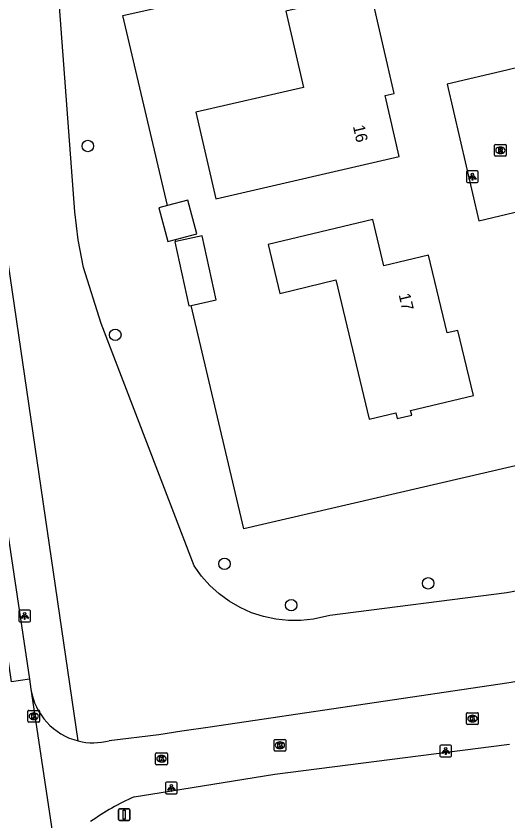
# Model space of a CAD drawing. Extents: x 162026 to 163499, y 387297 to 388169.
# Drawn here: x 162958.1 to 163000.1, y 387428.6 to 387497.2 of the extents above; entities that cross this region are included whole.
import ezdxf

# ---------------------------------------------------------------- set-up
doc = ezdxf.new("R2010")
doc.units = 0
for name, color, linetype in [('IMGEO_Boom', 7, 'Continuous'), ('IMGEO_Groenvoorziening', 7, 'Continuous'), ('IMGEO_Kolk', 7, 'Continuous'), ('IMGEO_Lichtpunt', 7, 'Continuous'), ('IMGEO_Pand', 7, 'Continuous'), ('IMGEO_Pand_nummerreeks', 7, 'Continuous'), ('IMGEO_Rijbaan_lokaal_gesloten', 7, 'Continuous'), ('IMGEO_Rijbaan_lokaal_open', 7, 'Continuous'), ('IMGEO_Rioolput', 7, 'Continuous'), ('IMGEO_Verkeersbordpaal', 7, 'Continuous'), ('IMGEO_Voetpad_open', 7, 'Continuous')]:
    doc.layers.add(name, color=color, linetype=linetype)

msp = doc.modelspace()

# ---------------------------------------------------------------- linework, layer by layer
at = {"layer": 'IMGEO_Boom'}
for centre in [(162964.236, 387486.152), (162966.578, 387470.04), (162975.893, 387450.498), (162993.28, 387448.831), (162981.594, 387446.975)]:
    msp.add_circle(centre, 0.489, dxfattribs=at)
at = {"layer": 'IMGEO_Groenvoorziening'}
for points in [[(162971.029, 387481.079), (162967.214, 387497.295), (162979.211, 387500), (162992.142, 387502.916)], [(163019.909, 387451.102), (163017.964, 387451.214), (163016.176, 387451.073), (163000, 387448.033), (162984.887, 387446.086), (162983.485, 387445.765), (162982.418, 387445.655), (162981.346, 387445.657), (162980.279, 387445.772), (162979.231, 387445.997), (162978.212, 387446.33), (162977.233, 387446.769), (162976.305, 387447.307), (162975.439, 387447.939), (162974.643, 387448.659), (162973.928, 387449.457), (162973.299, 387450.326), (162965.365, 387471.001), (162963.864, 387475.789), (162963.399, 387478.142), (162963.125, 387480.532), (162961.682, 387500)], [(162971.753, 387478.003), (162971.714, 387478.171)], [(163019.422, 387457.676), (163003.726, 387453.942), (163002.459, 387459.248), (163000, 387458.68), (162977.552, 387453.496), (162973.043, 387472.549)]]:
    msp.add_lwpolyline(points, dxfattribs=at)
at = {"layer": 'IMGEO_Kolk'}
for p, q in [((162959.123, 387437.07), (162959.123, 387437.922)), ((162959.198, 387437.996), (162960.05, 387437.996)), ((162959.611, 387437.776), (162959.636, 387437.776)), ((162960.124, 387437.922), (162960.124, 387437.07)), ((162996.554, 387436.87), (162996.554, 387437.722)), ((162996.629, 387437.796), (162997.481, 387437.796)), ((162997.555, 387437.722), (162997.555, 387436.87)), ((162960.05, 387436.996), (162959.198, 387436.996)), ((162959.634, 387437.216), (162959.609, 387437.216)), ((162997.065, 387437.016), (162997.04, 387437.016)), ((162997.042, 387437.576), (162997.067, 387437.576)), ((162997.481, 387436.796), (162996.629, 387436.796)), ((162980.128, 387434.59), (162980.128, 387435.442)), ((162980.203, 387435.516), (162981.055, 387435.516)), ((162980.616, 387435.296), (162980.641, 387435.296)), ((162981.129, 387435.442), (162981.129, 387434.59)), ((162970.023, 387433.434), (162970.023, 387434.286)), ((162970.098, 387434.36), (162970.95, 387434.36)), ((162971.024, 387434.286), (162971.024, 387433.434)), ((162981.055, 387434.516), (162980.203, 387434.516)), ((162980.639, 387434.736), (162980.614, 387434.736)), ((162970.534, 387433.58), (162970.509, 387433.58)), ((162970.511, 387434.14), (162970.536, 387434.14)), ((162970.95, 387433.36), (162970.098, 387433.36))]:
    msp.add_line(p, q, dxfattribs=at)
for points in [[(162959.123, 387437.07), (162959.123, 387437.922)], [(162959.198, 387437.996), (162960.05, 387437.996)], [(162959.444, 387437.696), (162959.567, 387437.696), (162959.567, 387437.545), (162959.697, 387437.696), (162959.861, 387437.696), (162959.715, 387437.545), (162959.868, 387437.296), (162959.716, 387437.296), (162959.631, 387437.46), (162959.567, 387437.393), (162959.567, 387437.296), (162959.444, 387437.296), (162959.444, 387437.696)], [(162960.124, 387437.922), (162960.124, 387437.07)], [(162996.554, 387436.87), (162996.554, 387437.722)], [(162996.629, 387437.796), (162997.481, 387437.796)], [(162997.555, 387437.722), (162997.555, 387436.87)], [(162960.05, 387436.996), (162959.198, 387436.996)], [(162996.875, 387437.496), (162996.998, 387437.496), (162996.998, 387437.345), (162997.128, 387437.496), (162997.292, 387437.496), (162997.146, 387437.345), (162997.299, 387437.096), (162997.147, 387437.096), (162997.062, 387437.26), (162996.998, 387437.193), (162996.998, 387437.096), (162996.875, 387437.096), (162996.875, 387437.496)], [(162997.481, 387436.796), (162996.629, 387436.796)], [(162980.128, 387434.59), (162980.128, 387435.442)], [(162980.203, 387435.516), (162981.055, 387435.516)], [(162980.449, 387435.216), (162980.572, 387435.216), (162980.572, 387435.065), (162980.702, 387435.216), (162980.866, 387435.216), (162980.72, 387435.065), (162980.873, 387434.816), (162980.721, 387434.816), (162980.636, 387434.98), (162980.572, 387434.913), (162980.572, 387434.816), (162980.449, 387434.816), (162980.449, 387435.216)], [(162981.129, 387435.442), (162981.129, 387434.59)], [(162970.023, 387433.434), (162970.023, 387434.286)], [(162970.098, 387434.36), (162970.95, 387434.36)], [(162971.024, 387434.286), (162971.024, 387433.434)], [(162981.055, 387434.516), (162980.203, 387434.516)], [(162970.344, 387434.06), (162970.467, 387434.06), (162970.467, 387433.909), (162970.597, 387434.06), (162970.761, 387434.06), (162970.615, 387433.909), (162970.768, 387433.66), (162970.616, 387433.66), (162970.531, 387433.824), (162970.467, 387433.757), (162970.467, 387433.66), (162970.344, 387433.66), (162970.344, 387434.06)], [(162970.95, 387433.36), (162970.098, 387433.36)]]:
    msp.add_lwpolyline(points, dxfattribs=at)
for centre, start, end in [((162959.2, 387437.92), 91.55205, 178.44795), ((162959.2, 387437.92), 91.55205, 178.44795), ((162960.048, 387437.92), 1.55205, 88.44795), ((162960.048, 387437.92), 1.55205, 88.44795), ((162996.631, 387437.72), 91.55205, 178.44795), ((162996.631, 387437.72), 91.55205, 178.44795), ((162997.479, 387437.72), 1.55205, 88.44795), ((162997.479, 387437.72), 1.55205, 88.44795), ((162959.2, 387437.072), 181.55205, 268.44795), ((162959.2, 387437.072), 181.55205, 268.44795), ((162960.048, 387437.072), 271.55205, 358.44795), ((162960.048, 387437.072), 271.55205, 358.44795), ((162996.631, 387436.872), 181.55205, 268.44795), ((162996.631, 387436.872), 181.55205, 268.44795), ((162997.479, 387436.872), 271.55205, 358.44795), ((162997.479, 387436.872), 271.55205, 358.44795), ((162980.205, 387435.44), 91.55205, 178.44795), ((162980.205, 387435.44), 91.55205, 178.44795), ((162981.053, 387435.44), 1.55205, 88.44795), ((162981.053, 387435.44), 1.55205, 88.44795), ((162970.1, 387434.284), 91.55205, 178.44795), ((162970.1, 387434.284), 91.55205, 178.44795), ((162970.948, 387434.284), 1.55205, 88.44795), ((162970.948, 387434.284), 1.55205, 88.44795), ((162980.205, 387434.592), 181.55205, 268.44795), ((162980.205, 387434.592), 181.55205, 268.44795), ((162981.053, 387434.592), 271.55205, 358.44795), ((162981.053, 387434.592), 271.55205, 358.44795), ((162970.1, 387433.436), 181.55205, 268.44795), ((162970.1, 387433.436), 181.55205, 268.44795), ((162970.948, 387433.436), 271.55205, 358.44795), ((162970.948, 387433.436), 271.55205, 358.44795)]:
    msp.add_arc(centre, 0.0765, start, end, dxfattribs=at)
for centre, major_axis, ratio, start_param, end_param in [((162959.61, 387437.496), (-0.387, 0.002), 0.722429, 4.712389, 7.853982), ((162959.635, 387437.496), (-0.39, 0.002), 0.717154, 1.570796, 4.712389), ((162997.041, 387437.296), (-0.387, 0.002), 0.722429, 4.712389, 7.853982), ((162997.066, 387437.296), (-0.39, 0.002), 0.717154, 1.570796, 4.712389), ((162980.615, 387435.016), (-0.387, 0.002), 0.722429, 4.712389, 7.853982), ((162980.64, 387435.016), (-0.39, 0.002), 0.717154, 1.570796, 4.712389), ((162970.51, 387433.86), (-0.387, 0.002), 0.722429, 4.712389, 7.853982), ((162970.535, 387433.86), (-0.39, 0.002), 0.717154, 1.570796, 4.712389)]:
    msp.add_ellipse(centre, major_axis=major_axis, ratio=ratio, start_param=start_param, end_param=end_param, dxfattribs=at)
at = {"layer": 'IMGEO_Lichtpunt'}
for p, q in [((162996.551, 387483.931), (162996.551, 387483.124)), ((162996.551, 387483.931), (162996.551, 387483.124)), ((162997.453, 387484.026), (162996.645, 387484.026)), ((162997.453, 387484.026), (162996.645, 387484.026)), ((162997.547, 387483.124), (162997.547, 387483.931)), ((162997.547, 387483.124), (162997.547, 387483.931)), ((162996.645, 387483.03), (162997.453, 387483.03)), ((162996.645, 387483.03), (162997.453, 387483.03)), ((162958.35, 387446.455), (162958.35, 387445.648)), ((162958.35, 387446.455), (162958.35, 387445.648)), ((162959.252, 387446.55), (162958.444, 387446.55)), ((162959.252, 387446.55), (162958.444, 387446.55)), ((162959.346, 387445.648), (162959.346, 387446.455)), ((162959.346, 387445.648), (162959.346, 387446.455)), ((162958.444, 387445.554), (162959.252, 387445.554)), ((162958.444, 387445.554), (162959.252, 387445.554)), ((162994.281, 387434.933), (162994.281, 387434.126)), ((162994.281, 387434.933), (162994.281, 387434.126)), ((162995.183, 387435.028), (162994.375, 387435.028)), ((162995.183, 387435.028), (162994.375, 387435.028)), ((162995.277, 387434.126), (162995.277, 387434.933)), ((162995.277, 387434.126), (162995.277, 387434.933)), ((162994.375, 387434.032), (162995.183, 387434.032)), ((162994.375, 387434.032), (162995.183, 387434.032)), ((162970.863, 387431.779), (162970.863, 387430.972)), ((162970.863, 387431.779), (162970.863, 387430.972)), ((162971.765, 387431.874), (162970.957, 387431.874)), ((162971.765, 387431.874), (162970.957, 387431.874)), ((162971.859, 387430.972), (162971.859, 387431.779)), ((162971.859, 387430.972), (162971.859, 387431.779)), ((162970.957, 387430.878), (162971.765, 387430.878)), ((162970.957, 387430.878), (162971.765, 387430.878))]:
    msp.add_line(p, q, dxfattribs=at)
for points in [[(162996.925, 387483.595), (162996.964, 387483.567), (162996.776, 387483.305), (162996.738, 387483.332), (162996.925, 387483.595)], [(162997.027, 387483.547), (162997.074, 387483.547), (162997.074, 387483.225), (162997.027, 387483.225), (162997.027, 387483.547)], [(162997.137, 387483.567), (162997.175, 387483.594), (162997.362, 387483.332), (162997.323, 387483.304), (162997.137, 387483.567)], [(162958.724, 387446.119), (162958.763, 387446.091), (162958.575, 387445.829), (162958.537, 387445.856), (162958.724, 387446.119)], [(162958.826, 387446.071), (162958.873, 387446.071), (162958.873, 387445.749), (162958.826, 387445.749), (162958.826, 387446.071)], [(162958.936, 387446.091), (162958.974, 387446.118), (162959.161, 387445.856), (162959.122, 387445.828), (162958.936, 387446.091)], [(162994.655, 387434.597), (162994.694, 387434.569), (162994.506, 387434.307), (162994.468, 387434.334), (162994.655, 387434.597)], [(162994.757, 387434.549), (162994.804, 387434.549), (162994.804, 387434.227), (162994.757, 387434.227), (162994.757, 387434.549)], [(162994.867, 387434.569), (162994.905, 387434.596), (162995.092, 387434.334), (162995.053, 387434.306), (162994.867, 387434.569)], [(162971.237, 387431.443), (162971.276, 387431.415), (162971.088, 387431.153), (162971.05, 387431.18), (162971.237, 387431.443)], [(162971.339, 387431.395), (162971.386, 387431.395), (162971.386, 387431.073), (162971.339, 387431.073), (162971.339, 387431.395)], [(162971.449, 387431.415), (162971.487, 387431.442), (162971.674, 387431.18), (162971.635, 387431.152), (162971.449, 387431.415)]]:
    msp.add_lwpolyline(points, dxfattribs=at)
for centre in [(162997.05, 387483.729), (162958.849, 387446.253), (162994.78, 387434.731), (162971.362, 387431.577)]:
    msp.add_circle(centre, 0.0994, dxfattribs=at)
for centre, start, end in [((162996.645, 387483.931), 90, 180), ((162996.645, 387483.931), 90, 180), ((162997.453, 387483.931), 0, 90), ((162997.453, 387483.931), 0, 90), ((162996.645, 387483.124), 180, 270), ((162996.645, 387483.124), 180, 270), ((162997.453, 387483.124), 270, 0), ((162997.453, 387483.124), 270, 360), ((162958.444, 387446.455), 90, 180), ((162958.444, 387446.455), 90, 180), ((162959.252, 387446.455), 0, 90), ((162959.252, 387446.455), 0, 90), ((162958.444, 387445.648), 180, 270), ((162958.444, 387445.648), 180, 270), ((162959.252, 387445.648), 270, 0), ((162959.252, 387445.648), 270, 360), ((162994.375, 387434.933), 90, 180), ((162994.375, 387434.933), 90, 180), ((162995.183, 387434.933), 0, 90), ((162995.183, 387434.933), 0, 90), ((162994.375, 387434.126), 180, 270), ((162994.375, 387434.126), 180, 270), ((162995.183, 387434.126), 270, 0), ((162995.183, 387434.126), 270, 360), ((162970.957, 387431.779), 90, 180), ((162970.957, 387431.779), 90, 180), ((162971.765, 387431.779), 0, 90), ((162971.765, 387431.779), 0, 90), ((162970.957, 387430.972), 180, 270), ((162970.957, 387430.972), 180, 270), ((162971.765, 387430.972), 270, 0), ((162971.765, 387430.972), 270, 360)]:
    msp.add_arc(centre, 0.0946, start, end, dxfattribs=at)
at = {"layer": 'IMGEO_Pand'}
for points in [[(162990.808, 387485.255), (162989.61, 387490.455), (162990.372, 387490.631), (162988.372, 387499.313), (162981.135, 387497.646), (162982.632, 387491.145), (162973.451, 387489.03), (162975.151, 387481.649), (162990.808, 387485.255)], [(162971.029, 387481.079), (162970.304, 387480.887), (162971.069, 387478), (162971.714, 387478.171)], [(162971.714, 387478.171), (162973.548, 387478.658), (162972.782, 387481.544), (162971.029, 387481.079)], [(162988.241, 387462.853), (162990.511, 387463.396), (162990.633, 387462.888), (162991.868, 387463.184), (162991.774, 387463.578), (162997.142, 387464.863), (162995.812, 387470.419), (162994.898, 387470.201), (162993.312, 387476.829), (162989.489, 387475.914), (162988.541, 387479.874), (162979.623, 387477.74), (162980.619, 387473.579), (162985.401, 387474.723), (162988.241, 387462.853)], [(162973.043, 387472.549), (162975.19, 387473.015), (162974.003, 387478.49), (162971.753, 387478.003)], [(162971.753, 387478.003), (162971.661, 387477.983), (162972.848, 387472.507), (162973.043, 387472.549)]]:
    msp.add_lwpolyline(points, dxfattribs=at)
at = {"layer": 'IMGEO_Rijbaan_lokaal_gesloten'}
for points in [[(162959.251, 387440.65), (162957.727, 387440.424), (162955.334, 387456.649), (162953.673, 387467.787), (162952.529, 387475.526), (162951.384, 387483.137), (162950.766, 387487.357)], [(162952.172, 387487.57), (162953.784, 387477.062), (162959.251, 387440.65)], [(162959.251, 387440.65), (162959.377, 387439.808)], [(162959.377, 387439.808), (162961.882, 387423.123)]]:
    msp.add_lwpolyline(points, dxfattribs=at)
at = {"layer": 'IMGEO_Rijbaan_lokaal_open'}
for points in [[(163001.155, 387492.898), (163000, 387492.625), (162994.906, 387491.42), (162997.604, 387479.756), (163000, 387480.329), (163023.471, 387485.946)], [(163022.592, 387448.938), (163008.501, 387442.896), (163007.225, 387442.304), (163004.993, 387441.455), (163002.694, 387440.808), (163000.346, 387440.37), (163000, 387440.322), (162974.679, 387436.571), (162972.264, 387436.214), (162970.282, 387435.92), (162966.062, 387435.405)], [(162968.188, 387430.619), (162970.493, 387430.973), (162980.182, 387432.545), (163000, 387435.073), (163000.218, 387435.101)]]:
    msp.add_lwpolyline(points, dxfattribs=at)
for centre, radius, start, end in [((162964.739, 387440.646), 5.427, 188.88461, 255.92254), ((162964.695, 387440.619), 5.391, 256.30721, 284.68997), ((162976.415, 387411.878), 20.468, 113.70153, 125.68176)]:
    msp.add_arc(centre, radius, start, end, dxfattribs=at)
at = {"layer": 'IMGEO_Rioolput'}
for p, q in [((162998.939, 387485.359), (162998.939, 387486.211)), ((162999.014, 387486.285), (162999.866, 387486.285)), ((162999.427, 387486.065), (162999.452, 387486.065)), ((162999.94, 387486.211), (162999.94, 387485.359)), ((162999.866, 387485.285), (162999.014, 387485.285)), ((162999.45, 387485.505), (162999.425, 387485.505))]:
    msp.add_line(p, q, dxfattribs=at)
for points in [[(162998.939, 387485.359), (162998.939, 387486.211)], [(162999.014, 387486.285), (162999.866, 387486.285)], [(162999.528, 387485.983), (162999.276, 387485.985), (162999.276, 387485.585)], [(162999.276, 387485.585), (162999.4, 387485.585), (162999.4, 387485.747), (162999.411, 387485.747)], [(162999.454, 387485.904), (162999.4, 387485.904), (162999.4, 387485.823)], [(162999.4, 387485.823), (162999.452, 387485.823)], [(162999.94, 387486.211), (162999.94, 387485.359)], [(162999.866, 387485.285), (162999.014, 387485.285)], [(162999.458, 387485.718), (162999.529, 387485.585), (162999.669, 387485.585), (162999.604, 387485.711)]]:
    msp.add_lwpolyline(points, dxfattribs=at)
for centre, radius, start, end in [((162999.016, 387486.209), 0.0765, 91.55205, 178.44795), ((162999.016, 387486.209), 0.0765, 91.55205, 178.44795), ((162999.41, 387485.694), 0.0533, 26.02933, 88.69889), ((162999.436, 387486.012), 0.19, 274.7715, 282.96867), ((162999.46, 387485.808), 0.0964, 77.00612, 93.18647), ((162999.474, 387485.865), 0.0378, 276.66336, 79.67722), ((162999.527, 387485.873), 0.109, 350.36119, 89.41601), ((162999.525, 387485.873), 0.112, 277.58423, 350.98172), ((162999.509, 387485.658), 0.108, 29.51342, 73.79051), ((162999.864, 387486.209), 0.0765, 1.55205, 88.44795), ((162999.864, 387486.209), 0.0765, 1.55205, 88.44795), ((162999.016, 387485.361), 0.0765, 181.55205, 268.44795), ((162999.016, 387485.361), 0.0765, 181.55205, 268.44795), ((162999.864, 387485.361), 0.0765, 271.55205, 358.44795), ((162999.864, 387485.361), 0.0765, 271.55205, 358.44795)]:
    msp.add_arc(centre, radius, start, end, dxfattribs=at)
for centre, major_axis, ratio, start_param, end_param in [((162999.426, 387485.785), (-0.387, 0.002), 0.722429, 4.712389, 7.853982), ((162999.451, 387485.785), (-0.39, 0.002), 0.717154, 1.570796, 4.712389)]:
    msp.add_ellipse(centre, major_axis=major_axis, ratio=ratio, start_param=start_param, end_param=end_param, dxfattribs=at)
at = {"layer": 'IMGEO_Verkeersbordpaal'}
for p, q in [((162966.841, 387428.693), (162966.841, 387429.493)), ((162966.841, 387429.493), (162966.841, 387428.693)), ((162966.941, 387429.593), (162967.731, 387429.593)), ((162967.731, 387429.593), (162966.941, 387429.593)), ((162967.831, 387429.493), (162967.831, 387428.693)), ((162967.831, 387428.693), (162967.831, 387429.493)), ((162967.731, 387428.593), (162966.941, 387428.593)), ((162966.941, 387428.593), (162967.731, 387428.593))]:
    msp.add_line(p, q, dxfattribs=at)
msp.add_lwpolyline([(162967.261, 387429.468), (162967.411, 387429.468), (162967.411, 387428.718), (162967.261, 387428.718), (162967.261, 387429.468)], dxfattribs=at)
for centre, start, end in [((162966.941, 387429.493), 90, 180), ((162966.941, 387429.493), 90, 180), ((162967.731, 387429.493), 0, 90), ((162967.731, 387429.493), 360, 90), ((162966.941, 387428.693), 180, 270), ((162966.941, 387428.693), 180, 270), ((162967.731, 387428.693), 270, 0), ((162967.731, 387428.693), 270, 0)]:
    msp.add_arc(centre, 0.1, start, end, dxfattribs=at)
at = {"layer": 'IMGEO_Voetpad_open'}
msp.add_lwpolyline([(162963.419, 387435.382), (162953.942, 387500), (162951.164, 387518.943), (162950.597, 387522.711)], dxfattribs=at)

# ---------------------------------------------------------------- texts
at = {"layer": 'IMGEO_Pand_nummerreeks'}
for s, rotation, p in [('16', 282.97369, (162986.847, 387487.835)), ('17', 283.45715, (162990.745, 387473.466))]:
    msp.add_text(s, height=1, rotation=rotation, dxfattribs=at).set_placement(p)

doc.saveas('drawing.dxf')
